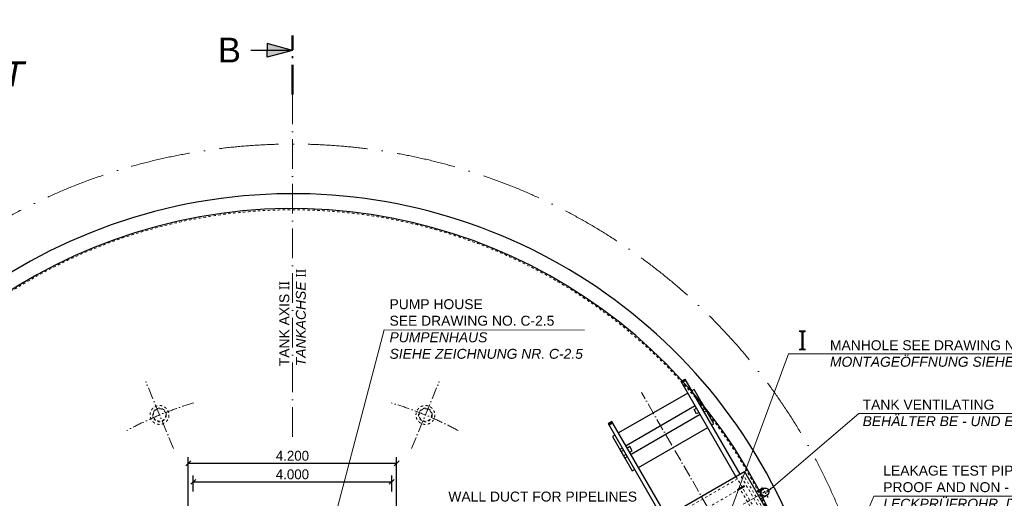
# Model space of a CAD drawing. Header units: millimetres. Extents: x -57642 to 5082813, y -177084 to 58112.
# Tile 791 of 1056: x 35292 to 55135, y 4788 to 14432. Entities that reach past the tile are written whole.
import ezdxf

# ---------------------------------------------------------------- set-up
doc = ezdxf.new("R2010")
doc.units = ezdxf.units.MM
doc.linetypes.add('ACAD_ISO10W100', pattern=[18, 12, -3, 0, -3])
doc.linetypes.add('JIS_02_1.0', pattern=[2, 1, -1])
doc.layers.add('Bemaßung', color=7, linetype='Continuous', lineweight=9)
doc.layers.add('Beschriftung', color=7, linetype='Continuous', lineweight=9)
doc.styles.add('LBB3.5M1000', font='isocp.shx', dxfattribs={"height": 3.5})
doc.dimstyles.new('DIN', dxfattribs={"dimtxt": 2.5, "dimasz": 2.5, "dimexe": 1.25, "dimexo": 0.625, "dimtad": 1, "dimtih": 1, "dimdec": 4, "dimdsep": 46, "dimlunit": 6, "dimtxsty": 'Standard', "dimcen": 2.5, "dimadec": 0, "dimazin": 0, "dimtfac": 1, "dimtdec": 4, "dimtmove": 0, "dimatfit": 3, "dimfxl": 0, "dimtvp": 1, "dimtolj": 1, "dimtzin": 0, "dimarcsym": 0})

# ---------------------------------------------------------------- blocks, each defined once
blk = doc.blocks.new('_Oblique')
at = {"color": 0, "linetype": 'ByBlock', "lineweight": -2}
blk.add_line((-0.5, -0.5), (0.5, 0.5), dxfattribs=at)
blk = doc.blocks.new('*D528')
at = {"layer": 'Bemaßung', "color": 0, "lineweight": -2, "transparency": 16777216}
for p, q in [((38789, 4928), (38789, 5245)), ((42789, 4928), (42789, 5245)), ((38789, 5120), (42789, 5120))]:
    blk.add_line(p, q, dxfattribs=at)
at = {"layer": 'DEFPOINTS', "color": 0, "transparency": 16777216}
for p in [(42789, 5120), (38789, 4728), (42789, 4728)]:
    blk.add_point(p, dxfattribs=at)
at = {"layer": 'Bemaßung', "color": 0, "lineweight": -2, "transparency": 16777216, "xscale": 100, "yscale": 100, "zscale": 100, "rotation": 180}
blk.add_blockref('_Oblique', (38789, 5120), dxfattribs=at)
at = {"layer": 'Bemaßung', "color": 0, "lineweight": -2, "transparency": 16777216, "xscale": 100, "yscale": 100, "zscale": 100}
blk.add_blockref('_Oblique', (42789, 5120), dxfattribs=at)
at = {"layer": 'Bemaßung', "color": 0, "transparency": 16777216, "insert": (40789, 5270), "char_height": 200, "attachment_point": 5}
blk.add_mtext('\\A1;4.000', dxfattribs=at)
blk = doc.blocks.new('*D529')
at = {"layer": 'Bemaßung', "color": 0, "lineweight": -2, "transparency": 16777216}
for p, q in [((38689, 4300), (38689, 5619)), ((42889, 4300), (42889, 5619)), ((38689, 5494), (42889, 5494))]:
    blk.add_line(p, q, dxfattribs=at)
at = {"layer": 'DEFPOINTS', "color": 0, "transparency": 16777216}
for p in [(42889, 5494), (38689, 4100), (42889, 4100)]:
    blk.add_point(p, dxfattribs=at)
at = {"layer": 'Bemaßung', "color": 0, "lineweight": -2, "transparency": 16777216, "xscale": 100, "yscale": 100, "zscale": 100, "rotation": 180}
blk.add_blockref('_Oblique', (38689, 5494), dxfattribs=at)
at = {"layer": 'Bemaßung', "color": 0, "lineweight": -2, "transparency": 16777216, "xscale": 100, "yscale": 100, "zscale": 100}
blk.add_blockref('_Oblique', (42889, 5494), dxfattribs=at)
at = {"layer": 'Bemaßung', "color": 0, "transparency": 16777216, "insert": (40789, 5644), "char_height": 200, "attachment_point": 5}
blk.add_mtext('\\A1;4.200', dxfattribs=at)

msp = doc.modelspace()

# ---------------------------------------------------------------- hatches: boundary and pattern name
for points in [[(40789.44271, 13814.42147), (40277.25022, 13814.42147), (40277.25022, 13951.66303)], [(40789.44271, 13814.42147), (40277.25022, 13677.17991), (40277.25022, 13814.42147)]]:
    msp.add_hatch(color=256).paths.add_polyline_path(points)
at = {"layer": 'Beschriftung'}
for points in [[(50305.91453, 5001.1373, 0.4142135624), (50221.76453, 4916.9873), (50235.35719, 4916.9873, -0.316340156), (50305.91453, 4987.54463)], [(50305.91453, 5001.1373), (50305.91453, 4987.54463, -0.1800703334), (50365.41756, 4976.49033, 0.1989123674)], [(50235.35719, 4916.9873), (50221.76453, 4916.9873, 0.1989123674), (50246.41149, 4857.48426, -0.1800703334)]]:
    msp.add_hatch(color=256, dxfattribs=at).paths.add_polyline_path(points)

# ---------------------------------------------------------------- linework, layer by layer
at = {"linetype": 'ACAD_ISO10W100', "lineweight": 50, "ltscale": 50}
msp.add_line((40789.44271, 12925), (40789.44271, 14114.42147), dxfattribs=at)
for p, q in [((40789.44271, 13814.42147), (40277.25022, 13951.66303)), ((40277.25022, 13951.66303), (40277.25022, 13814.42147)), ((40789.44271, 13814.42147), (39949.52873, 13814.42147)), ((40789.44271, 13814.42147), (40277.25022, 13677.17991)), ((40277.25022, 13677.17991), (40277.25022, 13814.42147)), ((48621.9787, 7143.28698), (48699.92098, 7188.28698)), ((49726.9787, 5229.37084), (48621.9787, 7143.28698)), ((48626.9787, 7134.62673), (48704.92098, 7179.62673)), ((48699.92098, 7188.28698), (49804.92098, 5274.37084)), ((48906.9787, 6649.6525), (47512.99193, 5844.83387)), ((49032.70945, 6722.24319), (48984.92098, 6694.6525)), ((49032.70945, 6722.24319), (49132.70945, 6549.03811)), ((49132.70945, 6549.03811), (49084.92098, 6521.44742)), ((49006.9787, 6476.44742), (47612.99193, 5671.62879)), ((47227.99193, 6338.46835), (47150.04964, 6293.46835)), ((47150.04964, 6293.46835), (48255.04964, 4379.55221)), ((47232.99193, 6329.80809), (47155.04964, 6284.80809)), ((48332.99193, 4424.55221), (47227.99193, 6338.46835)), ((47435.04964, 5799.83387), (47387.26118, 5772.24319)), ((47387.26118, 5772.24319), (47487.26118, 5599.03811)), ((47535.04964, 5626.62879), (47487.26118, 5599.03811)), ((49890.60691, 5036.3212), (49760.70309, 4961.3212)), ((49766.70309, 4950.92889), (49896.60691, 5025.92889)), ((50263.83953, 4989.86334), (50133.93572, 4914.86334)), ((50347.98953, 4844.11126), (50218.08572, 4769.11126))]:
    msp.add_line(p, q)
at = {"linetype": 'ACAD_ISO10W100', "lineweight": 18, "ltscale": 50}
msp.add_line((40789.44271, 12925), (40789.44271, 5958.52834), dxfattribs=at)
at = {"linetype": 'ACAD_ISO10W100', "lineweight": 18, "ltscale": 20}
for p, q in [((38390.24068, 5792.18607), (37831.07668, 7142.12739)), ((43188.64473, 5792.18607), (43747.80874, 7142.12739)), ((50414.98531, 2428.07116), (47819.98531, 6922.743))]:
    msp.add_line(p, q, dxfattribs=at)
at = {"linetype": 'JIS_02_1.0', "lineweight": 18, "ltscale": 50}
for p, q in [((49756.9787, 5177.40932), (48362.99193, 4372.59068)), ((49726.9787, 5229.37084), (50931.9787, 3142.24962)), ((51009.92098, 3187.24962), (49804.92098, 5274.37084)), ((49882.70945, 5250), (49834.92098, 5222.40932)), ((51032.70945, 3258.14157), (49882.70945, 5250)), ((49809.50437, 4976.79492), (48510.46626, 4226.79492)), ((50759.50437, 3331.34665), (49809.50437, 4976.79492))]:
    msp.add_line(p, q, dxfattribs=at)
at = {"linetype": 'ACAD_ISO10W100', "lineweight": 18, "ltscale": 5}
for p, q in [((49872.90182, 4666.9873), (50479.11961, 5016.9873)), ((50372.98953, 4800.80999), (50238.83953, 5033.16461))]:
    msp.add_line(p, q, dxfattribs=at)
for points in [[(48700.59086, 7177.12673), (48710.59086, 7159.80622), (48641.30882, 7119.80622), (48631.30882, 7137.12673)], [(49234.92098, 6261.6398), (49282.70945, 6289.23048), (48882.70945, 6982.05081), (48834.92098, 6954.46013)], [(48756.9787, 6909.46013), (47362.99193, 6104.64149)], [(48981.9787, 6519.74869), (48934.3473, 6492.24869), (48884.3473, 6578.85123), (48931.9787, 6606.35123)], [(49009.92098, 6651.35123), (49057.55238, 6678.85123), (49107.55238, 6592.24869), (49059.92098, 6564.74869)], [(47159.37977, 6287.30809), (47169.37977, 6269.98759), (47238.6618, 6309.98759), (47228.6618, 6327.30809)], [(47762.99193, 5411.82117), (49156.9787, 6216.6398)], [(47285.04964, 6059.64149), (47237.26118, 6032.05081), (47637.26118, 5339.23048), (47685.04964, 5366.82117)], [(47460.04964, 5756.5326), (47412.41824, 5729.0326), (47462.41824, 5642.43006), (47510.04964, 5669.93006)], [(47587.99193, 5714.93006), (47635.62332, 5742.43006), (47585.62332, 5829.0326), (47537.99193, 5801.5326)]]:
    msp.add_lwpolyline(points)
msp.add_lwpolyline([(49368.95991, 2239.8403), (48163.95991, 4326.96152), (49896.01072, 5326.96152), (51101.01072, 3239.8403)], close=True)
at = {"linetype": 'JIS_02_1.0', "lineweight": 18, "ltscale": 50}
for centre, radius in [((38110.65868, 6467.15673), 190), ((38110.65868, 6467.15673), 136.5), ((38110.65868, 6467.15673), 126.5), ((43468.22673, 6467.15673), 190), ((43468.22673, 6467.15673), 136.5), ((43468.22673, 6467.15673), 126.5)]:
    msp.add_circle(centre, radius, dxfattribs=at)
msp.add_circle((50305.91453, 4916.9873), 84.15)
at = {"linetype": 'ACAD_ISO10W100', "lineweight": 13, "ltscale": 100}
msp.add_arc((40789.44271, 0), 11925, 312.98024376, 171.218331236, dxfattribs=at)
for centre, radius, start, end in [((40789.44271, 0), 10925, 313.253316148, 176.906161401), ((40789.44271, 0), 10625, 314.047774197, 176.761938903), ((49763.70309, 4956.12505), 6, 120, 300), ((49893.60691, 5031.12505), 6, 300, 120)]:
    msp.add_arc(centre, radius, start, end)
at = {"linetype": 'JIS_02_1.0', "lineweight": 18, "ltscale": 50}
msp.add_arc((40789.44271, 0), 10600, 314.057336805, 176.74955033, dxfattribs=at)
at = {"linetype": 'ACAD_ISO10W100', "lineweight": 18, "ltscale": 20}
for start, end in [(106.517379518, 118.482620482), (61.517379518, 73.482620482)]:
    msp.add_arc((40789.44271, 0), 7000, start, end, dxfattribs=at)
at = {"layer": 'Beschriftung', "lineweight": 13}
for p, q in [((42635.87923, 8179.36783), (41435.32284, 3609.28787)), ((42635.87923, 8179.36783), (46672.20565, 8176.85293)), ((50783.04993, 7696.14025), (49593.26291, 4455.52608)), ((50783.04993, 7696.14025), (58410.75201, 7696.14025)), ((52204.3459, 6499.87), (50342.06958, 4904.07021)), ((52204.3459, 6499.87), (57059.56453, 6499.87)), ((52508.11109, 4831.43297), (51241.16603, 1842.92082)), ((61198.56876, 4831.43297), (52508.11109, 4831.43297))]:
    msp.add_line(p, q, dxfattribs=at)
at = {"layer": 'Beschriftung'}
msp.add_arc((50320.81648, 4902.08534), 86.74883, 59.059982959, 210.940017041, dxfattribs=at)

# ---------------------------------------------------------------- texts
at = {"layer": 'Beschriftung', "attachment_point": 1, "style": 'LBB3.5M1000'}
for s, insert, char_height, width in [('\\pi911.06;{\\fArial|b0|i0|c0|p34;TOP VIEW\\P\\pi338.42;\\fArial|b0|i1|c0|p34;DRAUFSICHT}', (30545.21791, 14423.10114), 500, 5212.9838851), ('{\\fArial|b0|i0|c0|p34;B}', (39286.15563, 14070.31838), 500, 335.8461916), ('{\\fArial|b0|i0|c0|p34;PUMP HOUSE\\PSEE DRAWING NO. C-2.5\\P\\fArial|b0|i1|c0|p34;PUMPENHAUS\\PSIEHE ZEICHNUNG NR. C-2.5}', (42745.79409, 8799.57342), 200, 7399.5425203), ('{\\fSegoe UI|b0|i0|c0|p34;\\H2x;\\C256;I}', (50978.79762, 8169.57379), 200, 517.2088703), ('{\\fArial|b0|i0|c0|p34;MANHOLE SEE DRAWING NO. C-2.4\\P\\fArial|b0|i1|c0|p34;MONTAGEÖFFNUNG SIEHE ZEICHNUNG NR. C-2.4}', (51621.42443, 7972.35018), 200, 6779.5439945), ('{\\fArial|b0|i0|c0|p34;\\C256;TANK VENTILATING\\P\\fArial|b0|i1|c0|p34;BEHÄLTER BE - UND ENTLÜFTUNG}', (52279.943, 6776.07993), 200, 6779.5439945), ('{\\fArial|b0|i0|c0|p34;LEAKAGE TEST PIPE (STAINLESS STEEL) WITH EXPLOSION\\PPROOF AND NON - COMBUSTIBLE VENT HOOD\\P\\fArial|b0|i1|c0|p34;LECKPRÜFROHR  DN 32 (EDELSTAHL) MIT EXPLOSIONS - UND\\PDAUERBRANDSICHERER BE - UND ENTLÜFTUNGSHAUBE}', (52696.39482, 5445.98845), 200, 8679.8278186), ('{\\fArial|b0|i0|c0|p34;\\C256;WALL DUCT FOR PIPELINES\\fArial|b0|i1|c0|p34;\\PWANDDURCHFÜHRUNG FÜR\\PROHRLEITUNGEN}', (43930.51495, 4923.06792), 200, 7399.5425203)]:
    msp.add_mtext(s, dxfattribs=dict(at, insert=insert, char_height=char_height, width=width))
at = {"layer": 'Beschriftung', "insert": (40524.47874, 7449.33363), "char_height": 200, "width": 2206.150288, "attachment_point": 1, "rotation": 90, "style": 'LBB3.5M1000'}
msp.add_mtext('{\\fArial|b0|i0|c0|p34;TANK AXIS \\fSegoe UI|b0|i0|c0|p34;II\\fArial|b0|i0|c0|p34;\\P\\fArial|b0|i1|c0|p34;TANKACHSE \\fSegoe UI|b0|i0|c0|p34;II}', dxfattribs=at)

# ---------------------------------------------------------------- dimensions: what is measured, and where the dimension line sits
at = {"layer": 'Bemaßung'}
for base, p1, p2, picture, middle in [((42889.44271, 5493.65915), (38689.44271, 4100), (42889.44271, 4100), '*D529', (40789.44271, 5643.65915)), ((42789.44271, 5119.96577), (38789.44271, 4728.19477), (42789.44271, 4728.19477), '*D528', (40789.44271, 5269.96577))]:
    dim = msp.add_linear_dim(base=base, p1=p1, p2=p2, dimstyle='DIN', override={"dimscale": 100, "dimtxt": 2, "dimasz": 1, "dimexo": 2, "dimgap": 0.5, "dimtih": 0, "dimblk1": 'Oblique', "dimblk2": 'Oblique', "dimsah": 1, "dimtmove": 2}, dxfattribs=at)
    dim.commit()
    dim.dimension.update_dxf_attribs({"geometry": picture, "text_midpoint": middle})

doc.saveas('drawing.dxf')
